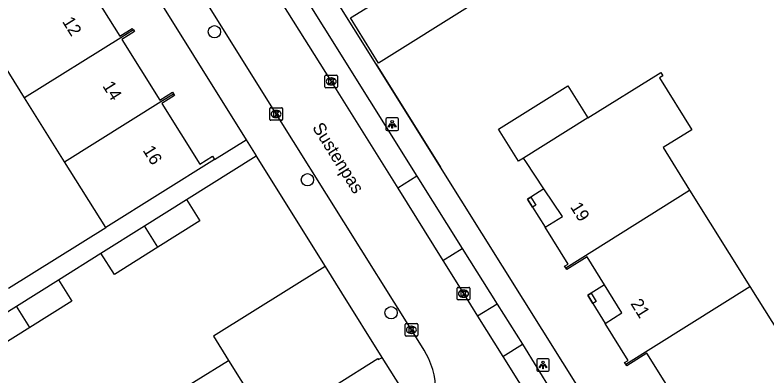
# Model space of a CAD drawing. Extents: x 158838 to 160074, y 386376 to 387776.
# Drawn here: x 159109.8 to 159169.5, y 387110.5 to 387139.2 of the extents above; entities that cross this region are included whole.
import ezdxf

# ---------------------------------------------------------------- set-up
doc = ezdxf.new("R2010")
doc.units = 0
for name, color, linetype in [('IMGEO_Boom', 7, 'Continuous'), ('IMGEO_Kolk', 7, 'Continuous'), ('IMGEO_Lichtpunt', 7, 'Continuous'), ('IMGEO_Muur', 7, 'Continuous'), ('IMGEO_Openbare_ruimte_label', 7, 'Continuous'), ('IMGEO_Pand', 7, 'Continuous'), ('IMGEO_Pand_nummerreeks', 7, 'Continuous'), ('IMGEO_Pand_overbouw', 7, 'Continuous'), ('IMGEO_Rijbaan_lokaal_open', 7, 'Continuous'), ('IMGEO_Voetpad_open', 7, 'Continuous')]:
    doc.layers.add(name, color=color, linetype=linetype)

msp = doc.modelspace()

# ---------------------------------------------------------------- linework, layer by layer
at = {"layer": 'IMGEO_Boom'}
for centre in [(159125.594, 387137.881), (159132.974, 387126.115), (159139.621, 387115.556)]:
    msp.add_circle(centre, 0.489, dxfattribs=at)
at = {"layer": 'IMGEO_Kolk'}
for p, q in [((159134.366, 387133.504), (159134.366, 387134.356)), ((159134.441, 387134.43), (159135.293, 387134.43)), ((159134.854, 387134.21), (159134.879, 387134.21)), ((159135.367, 387134.356), (159135.367, 387133.504)), ((159134.877, 387133.65), (159134.852, 387133.65)), ((159135.293, 387133.43), (159134.441, 387133.43)), ((159130.062, 387131.843), (159130.914, 387131.843)), ((159129.987, 387130.917), (159129.987, 387131.769)), ((159130.475, 387131.623), (159130.5, 387131.623)), ((159130.988, 387131.769), (159130.988, 387130.917)), ((159130.914, 387130.843), (159130.062, 387130.843)), ((159130.498, 387131.063), (159130.473, 387131.063)), ((159144.867, 387116.643), (159144.867, 387117.495)), ((159144.942, 387117.569), (159145.794, 387117.569)), ((159145.868, 387117.495), (159145.868, 387116.643)), ((159145.355, 387117.349), (159145.38, 387117.349)), ((159145.794, 387116.569), (159144.942, 387116.569)), ((159145.378, 387116.789), (159145.353, 387116.789)), ((159140.727, 387113.768), (159140.727, 387114.62)), ((159140.802, 387114.694), (159141.654, 387114.694)), ((159141.215, 387114.474), (159141.24, 387114.474)), ((159141.728, 387114.62), (159141.728, 387113.768)), ((159141.238, 387113.914), (159141.213, 387113.914)), ((159141.654, 387113.694), (159140.802, 387113.694))]:
    msp.add_line(p, q, dxfattribs=at)
for points in [[(159134.366, 387133.504), (159134.366, 387134.356)], [(159134.441, 387134.43), (159135.293, 387134.43)], [(159135.367, 387134.356), (159135.367, 387133.504)], [(159134.687, 387134.13), (159134.81, 387134.13), (159134.81, 387133.979), (159134.94, 387134.13), (159135.104, 387134.13), (159134.958, 387133.979), (159135.111, 387133.73), (159134.959, 387133.73), (159134.874, 387133.894), (159134.81, 387133.827), (159134.81, 387133.73), (159134.687, 387133.73), (159134.687, 387134.13)], [(159135.293, 387133.43), (159134.441, 387133.43)], [(159130.062, 387131.843), (159130.914, 387131.843)], [(159129.987, 387130.917), (159129.987, 387131.769)], [(159130.308, 387131.543), (159130.431, 387131.543), (159130.431, 387131.392), (159130.561, 387131.543), (159130.725, 387131.543), (159130.579, 387131.392), (159130.732, 387131.143), (159130.58, 387131.143), (159130.495, 387131.307), (159130.431, 387131.24), (159130.431, 387131.143), (159130.308, 387131.143), (159130.308, 387131.543)], [(159130.988, 387131.769), (159130.988, 387130.917)], [(159130.914, 387130.843), (159130.062, 387130.843)], [(159144.867, 387116.643), (159144.867, 387117.495)], [(159144.942, 387117.569), (159145.794, 387117.569)], [(159145.868, 387117.495), (159145.868, 387116.643)], [(159145.188, 387117.269), (159145.311, 387117.269), (159145.311, 387117.118), (159145.441, 387117.269), (159145.605, 387117.269), (159145.459, 387117.118), (159145.612, 387116.869), (159145.46, 387116.869), (159145.375, 387117.033), (159145.311, 387116.966), (159145.311, 387116.869), (159145.188, 387116.869), (159145.188, 387117.269)], [(159145.794, 387116.569), (159144.942, 387116.569)], [(159140.727, 387113.768), (159140.727, 387114.62)], [(159140.802, 387114.694), (159141.654, 387114.694)], [(159141.728, 387114.62), (159141.728, 387113.768)], [(159141.048, 387114.394), (159141.171, 387114.394), (159141.171, 387114.243), (159141.301, 387114.394), (159141.465, 387114.394), (159141.319, 387114.243), (159141.472, 387113.994), (159141.32, 387113.994), (159141.235, 387114.158), (159141.171, 387114.091), (159141.171, 387113.994), (159141.048, 387113.994), (159141.048, 387114.394)], [(159141.654, 387113.694), (159140.802, 387113.694)]]:
    msp.add_lwpolyline(points, dxfattribs=at)
for centre, start, end in [((159134.443, 387134.354), 91.55205, 178.44795), ((159134.443, 387134.354), 91.55205, 178.44795), ((159135.291, 387134.354), 1.55205, 88.44795), ((159135.291, 387134.354), 1.55205, 88.44795), ((159134.443, 387133.506), 181.55205, 268.44795), ((159134.443, 387133.506), 181.55205, 268.44795), ((159135.291, 387133.506), 271.55205, 358.44795), ((159135.291, 387133.506), 271.55205, 358.44795), ((159130.064, 387131.767), 91.55205, 178.44795), ((159130.064, 387131.767), 91.55205, 178.44795), ((159130.912, 387131.767), 1.55205, 88.44795), ((159130.912, 387131.767), 1.55205, 88.44795), ((159130.064, 387130.919), 181.55205, 268.44795), ((159130.064, 387130.919), 181.55205, 268.44795), ((159130.912, 387130.919), 271.55205, 358.44795), ((159130.912, 387130.919), 271.55205, 358.44795), ((159144.944, 387117.493), 91.55205, 178.44795), ((159144.944, 387117.493), 91.55205, 178.44795), ((159145.792, 387117.493), 1.55205, 88.44795), ((159145.792, 387117.493), 1.55205, 88.44795), ((159144.944, 387116.645), 181.55205, 268.44795), ((159144.944, 387116.645), 181.55205, 268.44795), ((159145.792, 387116.645), 271.55205, 358.44795), ((159145.792, 387116.645), 271.55205, 358.44795), ((159140.804, 387114.618), 91.55205, 178.44795), ((159140.804, 387114.618), 91.55205, 178.44795), ((159141.652, 387114.618), 1.55205, 88.44795), ((159141.652, 387114.618), 1.55205, 88.44795), ((159140.804, 387113.77), 181.55205, 268.44795), ((159140.804, 387113.77), 181.55205, 268.44795), ((159141.652, 387113.77), 271.55205, 358.44795), ((159141.652, 387113.77), 271.55205, 358.44795)]:
    msp.add_arc(centre, 0.0765, start, end, dxfattribs=at)
for centre, major_axis, ratio, start_param, end_param in [((159134.853, 387133.93), (-0.387, 0.002), 0.722429, 4.712389, 7.853982), ((159134.878, 387133.93), (-0.39, 0.002), 0.717154, 1.570796, 4.712389), ((159130.474, 387131.343), (-0.387, 0.002), 0.722429, 4.712389, 7.853982), ((159130.499, 387131.343), (-0.39, 0.002), 0.717154, 1.570796, 4.712389), ((159145.354, 387117.069), (-0.387, 0.002), 0.722429, 4.712389, 7.853982), ((159145.379, 387117.069), (-0.39, 0.002), 0.717154, 1.570796, 4.712389), ((159141.214, 387114.194), (-0.387, 0.002), 0.722429, 4.712389, 7.853982), ((159141.239, 387114.194), (-0.39, 0.002), 0.717154, 1.570796, 4.712389)]:
    msp.add_ellipse(centre, major_axis=major_axis, ratio=ratio, start_param=start_param, end_param=end_param, dxfattribs=at)
at = {"layer": 'IMGEO_Lichtpunt'}
for p, q in [((159139.202, 387130.931), (159139.202, 387130.124)), ((159139.202, 387130.931), (159139.202, 387130.124)), ((159140.104, 387131.026), (159139.296, 387131.026)), ((159140.104, 387131.026), (159139.296, 387131.026)), ((159140.198, 387130.124), (159140.198, 387130.931)), ((159140.198, 387130.124), (159140.198, 387130.931)), ((159139.296, 387130.03), (159140.104, 387130.03)), ((159139.296, 387130.03), (159140.104, 387130.03)), ((159151.179, 387111.806), (159151.179, 387110.999)), ((159151.179, 387111.806), (159151.179, 387110.999)), ((159152.081, 387111.901), (159151.273, 387111.901)), ((159152.081, 387111.901), (159151.273, 387111.901)), ((159152.175, 387110.999), (159152.175, 387111.806)), ((159152.175, 387110.999), (159152.175, 387111.806)), ((159151.273, 387110.905), (159152.081, 387110.905)), ((159151.273, 387110.905), (159152.081, 387110.905))]:
    msp.add_line(p, q, dxfattribs=at)
for points in [[(159139.576, 387130.595), (159139.615, 387130.567), (159139.427, 387130.305), (159139.389, 387130.332), (159139.576, 387130.595)], [(159139.788, 387130.567), (159139.826, 387130.594), (159140.013, 387130.332), (159139.974, 387130.304), (159139.788, 387130.567)], [(159139.678, 387130.547), (159139.725, 387130.547), (159139.725, 387130.225), (159139.678, 387130.225), (159139.678, 387130.547)], [(159151.553, 387111.47), (159151.592, 387111.442), (159151.404, 387111.18), (159151.366, 387111.207), (159151.553, 387111.47)], [(159151.655, 387111.422), (159151.702, 387111.422), (159151.702, 387111.1), (159151.655, 387111.1), (159151.655, 387111.422)], [(159151.765, 387111.442), (159151.803, 387111.469), (159151.99, 387111.207), (159151.951, 387111.179), (159151.765, 387111.442)]]:
    msp.add_lwpolyline(points, dxfattribs=at)
for centre in [(159139.701, 387130.729), (159151.678, 387111.604)]:
    msp.add_circle(centre, 0.0994, dxfattribs=at)
for centre, start, end in [((159139.296, 387130.931), 90, 180), ((159139.296, 387130.931), 90, 180), ((159140.104, 387130.931), 0, 90), ((159140.104, 387130.931), 0, 90), ((159139.296, 387130.124), 180, 270), ((159139.296, 387130.124), 180, 270), ((159140.104, 387130.124), 270, 0), ((159140.104, 387130.124), 270, 360), ((159151.273, 387111.806), 90, 180), ((159151.273, 387111.806), 90, 180), ((159152.081, 387111.806), 0, 90), ((159152.081, 387111.806), 0, 90), ((159151.273, 387110.999), 180, 270), ((159151.273, 387110.999), 180, 270), ((159152.081, 387110.999), 270, 0), ((159152.081, 387110.999), 270, 360)]:
    msp.add_arc(centre, 0.0946, start, end, dxfattribs=at)
at = {"layer": 'IMGEO_Muur'}
for points in [[(159138.432, 387135.312), (159143.549, 387127.119)], [(159128.914, 387127.985), (159134.38, 387119.23), (159135.688, 387117.136)]]:
    msp.add_lwpolyline(points, dxfattribs=at)
at = {"layer": 'IMGEO_Pand'}
for points in [[(159146.108, 387140.062), (159138.627, 387135.383), (159136.383, 387138.973), (159138.73, 387140.444), (159134.594, 387147.043), (159134.13, 387147.748), (159134.4, 387147.914), (159134.847, 387147.201), (159135.801, 387145.722), (159137.374, 387146.707), (159136.44, 387148.199), (159139.747, 387150.271), (159140.678, 387148.777)], [(159115.98, 387143.113), (159116.067, 387142.972), (159115.065, 387142.346), (159118.079, 387137.527), (159119.072, 387138.148), (159119.159, 387138.018)], [(159119.159, 387138.018), (159118.161, 387137.396), (159110.519, 387132.633)], [(159119.159, 387138.018), (159119.247, 387137.885), (159118.246, 387137.259), (159121.256, 387132.446), (159122.258, 387133.072), (159122.332, 387132.955)], [(159110.519, 387132.633), (159107.334, 387137.724)], [(159155.243, 387131.037), (159161.024, 387134.652), (159161.194, 387134.38), (159160.914, 387134.206), (159163.485, 387130.095), (159161.205, 387128.669), (159163.315, 387125.296)], [(159150.141, 387127.846), (159149.734, 387127.591), (159148.139, 387130.142), (159152.378, 387132.794), (159153.648, 387133.588), (159155.243, 387131.037)], [(159113.699, 387127.551), (159110.519, 387132.633)], [(159113.699, 387127.551), (159121.33, 387132.328), (159122.332, 387132.955)], [(159122.332, 387132.955), (159122.423, 387132.81), (159121.421, 387132.183), (159124.44, 387127.354), (159125.446, 387127.983), (159125.607, 387127.73)], [(159155.243, 387131.037), (159150.141, 387127.846)], [(159125.607, 387127.73), (159116.968, 387122.325)], [(159153.482, 387119.116), (159153.397, 387119.252), (159153.668, 387119.421), (159151.845, 387122.343), (159153.213, 387123.198), (159151.753, 387125.399), (159150.316, 387127.566), (159150.141, 387127.846)], [(159116.968, 387122.325), (159113.699, 387127.551)], [(159153.482, 387119.116), (159163.315, 387125.296)], [(159163.315, 387125.296), (159168.101, 387117.642)], [(159150.855, 387123.93), (159150.448, 387124.583), (159150.711, 387124.747), (159151.119, 387124.094), (159150.855, 387123.93)], [(159120.029, 387122.452), (159123.365, 387124.544)], [(159123.365, 387124.544), (159124.428, 387122.85), (159121.089, 387120.756)], [(159116.585, 387120.292), (159120.029, 387122.452)], [(159121.089, 387120.756), (159120.029, 387122.452)], [(159121.089, 387120.756), (159117.647, 387118.597), (159116.585, 387120.292)], [(159158.243, 387111.464), (159158.159, 387111.6), (159158.43, 387111.769), (159156.612, 387114.7), (159157.927, 387115.535), (159156.561, 387117.756), (159155.192, 387119.981), (159153.566, 387118.981), (159153.482, 387119.116)], [(159134.38, 387119.23), (159125.529, 387113.683), (159126.706, 387111.769)], [(159134.38, 387119.23), (159135.688, 387117.136), (159138.894, 387112.002)], [(159109.864, 387116.077), (159113.215, 387118.179)], [(159113.215, 387118.179), (159114.278, 387116.484), (159110.924, 387114.381)], [(159158.243, 387111.464), (159168.101, 387117.642)], [(159168.101, 387117.642), (159172.882, 387109.997)], [(159155.632, 387116.281), (159155.226, 387116.935), (159155.49, 387117.097), (159155.895, 387116.444), (159155.632, 387116.281)], [(159106.435, 387113.926), (159109.864, 387116.077)], [(159110.924, 387114.381), (159109.864, 387116.077)], [(159110.924, 387114.381), (159107.497, 387112.232), (159106.435, 387113.926)], [(159163.007, 387103.839), (159162.923, 387103.975), (159163.195, 387104.143), (159161.375, 387107.083), (159162.712, 387107.93), (159161.303, 387110.151), (159159.916, 387112.337), (159158.327, 387111.329), (159158.243, 387111.464)], [(159121.584, 387108.569), (159126.706, 387111.769)], [(159126.706, 387111.769), (159131.467, 387104.151), (159132.109, 387103.123)], [(159132.109, 387103.123), (159132.23, 387103.196), (159131.587, 387104.225), (159137.234, 387107.754), (159137.065, 387108.025), (159136.514, 387107.682), (159135.194, 387109.803), (159138.558, 387111.911), (159138.611, 387111.826), (159138.79, 387111.938), (159138.894, 387112.002)]]:
    msp.add_lwpolyline(points, dxfattribs=at)
at = {"layer": 'IMGEO_Pand_overbouw'}
for points in [[(159151.845, 387122.343), (159153.213, 387123.198), (159151.753, 387125.399), (159150.711, 387124.747), (159150.448, 387124.583), (159150.855, 387123.93)], [(159156.612, 387114.7), (159157.927, 387115.535), (159156.561, 387117.756), (159155.49, 387117.097), (159155.226, 387116.935), (159155.632, 387116.281)]]:
    msp.add_lwpolyline(points, close=True, dxfattribs=at)
at = {"layer": 'IMGEO_Rijbaan_lokaal_open'}
for points in [[(159142.602, 387111.89), (159142.423, 387112.239), (159142.231, 387112.577), (159141.225, 387114.195), (159130.485, 387131.344), (159119.888, 387148.372), (159117.406, 387152.34)], [(159127.465, 387145.688), (159134.862, 387133.929), (159140.143, 387125.45)], [(159140.143, 387125.45), (159143.728, 387119.694)], [(159143.728, 387119.694), (159145.363, 387117.069), (159146.487, 387115.275)], [(159146.487, 387115.275), (159148.492, 387112.077)], [(159148.492, 387112.077), (159152.358, 387105.91)]]:
    msp.add_lwpolyline(points, dxfattribs=at)
msp.add_arc((159137.188, 387109.367), 5.973, 350.56202, 24.98291, dxfattribs=at)
at = {"layer": 'IMGEO_Voetpad_open'}
for points in [[(159098.935, 387175.998), (159128.1, 387129.289)], [(159224.402, 387000.372), (159224.237, 387000.328), (159224.069, 387000.298), (159223.899, 387000.284), (159223.728, 387000.285), (159223.558, 387000.302), (159223.391, 387000.333), (159223.226, 387000.38), (159223.067, 387000.44), (159222.913, 387000.515), (159222.767, 387000.603), (159222.63, 387000.704), (159222.501, 387000.817), (159222.384, 387000.941), (159222.278, 387001.075), (159158.165, 387103.724), (159143.549, 387127.119), (159138.432, 387135.312), (159131.202, 387146.887)], [(159130.521, 387144.242), (159141.666, 387126.399)], [(159125.607, 387127.73), (159128.1, 387129.289)], [(159128.1, 387129.289), (159128.897, 387128.013)], [(159123.365, 387124.544), (159128.897, 387128.013)], [(159128.897, 387128.013), (159128.914, 387127.985), (159134.38, 387119.23)], [(159141.666, 387126.399), (159140.143, 387125.45)], [(159141.666, 387126.399), (159145.253, 387120.644)], [(159109.245, 387117.494), (159116.968, 387122.325)], [(159143.728, 387119.694), (159145.253, 387120.644)], [(159145.253, 387120.644), (159148.034, 387116.241)], [(159113.215, 387118.179), (159116.585, 387120.292)], [(159148.034, 387116.241), (159146.487, 387115.275)], [(159148.034, 387116.241), (159150.042, 387113.049)], [(159148.492, 387112.077), (159150.042, 387113.049)], [(159150.042, 387113.049), (159152.323, 387109.35)], [(159138.894, 387112.002), (159140.608, 387109.256)]]:
    msp.add_lwpolyline(points, dxfattribs=at)

# ---------------------------------------------------------------- texts
at = {"layer": 'IMGEO_Openbare_ruimte_label'}
msp.add_text('Sustenpas', height=1, rotation=302.08436, dxfattribs=at).set_placement((159133.324, 387130.272))
at = {"layer": 'IMGEO_Pand_nummerreeks'}
for s, rotation, p in [('12', 302.00249, (159113.471, 387138.693)), ('14', 302.00249, (159116.669, 387133.575)), ('16', 302.00249, (159119.866, 387128.459)), ('19', 301.95365, (159153.807, 387123.959)), ('21', 301.81041, (159158.593, 387116.286))]:
    msp.add_text(s, height=1, rotation=rotation, dxfattribs=at).set_placement(p)

doc.saveas('drawing.dxf')
